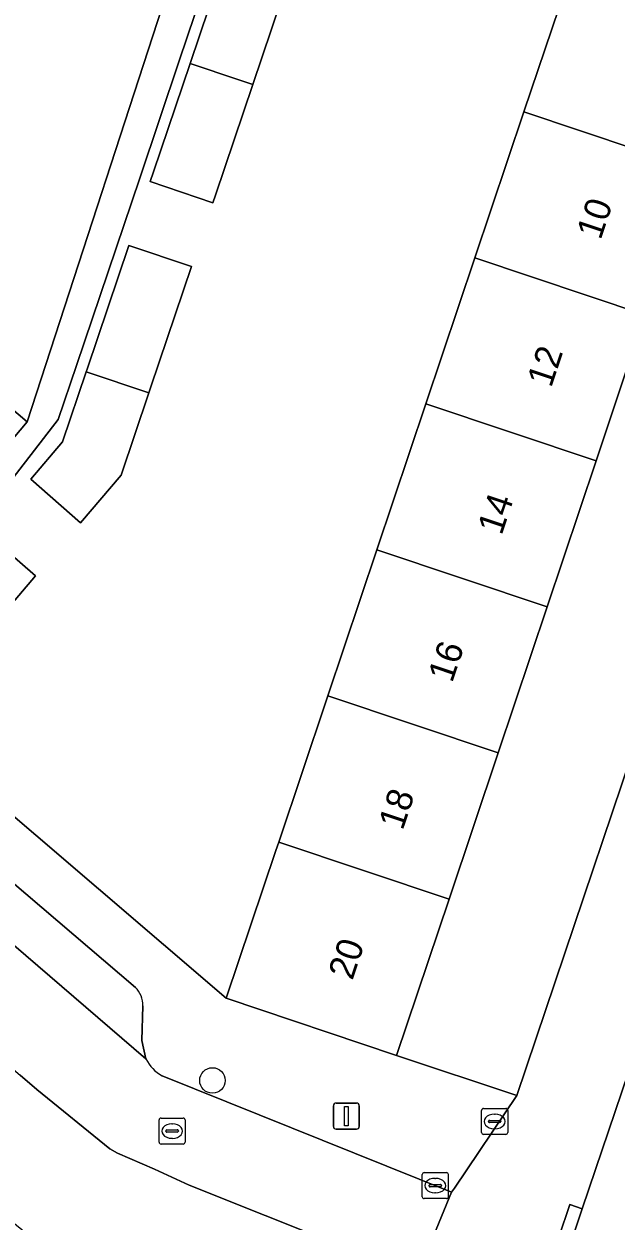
# Model space of a CAD drawing. Extents: x 162523 to 163266, y 381230 to 382050.
# Drawn here: x 163199.19 to 163221.93, y 381576.74 to 381622.75 of the extents above; entities that cross this region are included whole.
import ezdxf

# ---------------------------------------------------------------- set-up
doc = ezdxf.new("R2010")
doc.units = 0
for name, color, linetype in [('IMGEO_Boom', 7, 'Continuous'), ('IMGEO_Brandkraan', 7, 'Continuous'), ('IMGEO_Erf', 7, 'Continuous'), ('IMGEO_Kolk', 7, 'Continuous'), ('IMGEO_Lichtmast', 7, 'Continuous'), ('IMGEO_Pand', 7, 'Continuous'), ('IMGEO_Pand_nummerreeks', 7, 'Continuous'), ('IMGEO_Parkeervlak_open', 7, 'Continuous'), ('IMGEO_Rijbaan_lokaal_open', 7, 'Continuous'), ('IMGEO_Rioolput', 7, 'Continuous'), ('IMGEO_Voetpad_open', 7, 'Continuous')]:
    doc.layers.add(name, color=color, linetype=linetype)

msp = doc.modelspace()

# ---------------------------------------------------------------- linework, layer by layer
at = {"layer": 'IMGEO_Boom'}
msp.add_circle((163206.43, 381582.145), 0.489, dxfattribs=at)
at = {"layer": 'IMGEO_Brandkraan'}
for p, q in [((163216.769, 381580.143), (163216.769, 381580.995)), ((163216.844, 381581.069), (163217.696, 381581.069)), ((163217.257, 381580.849), (163217.282, 381580.849)), ((163217.77, 381580.995), (163217.77, 381580.143)), ((163217.028, 381580.563), (163217.028, 381580.575)), ((163217.466, 381580.526), (163217.068, 381580.526)), ((163217.071, 381580.612), (163217.469, 381580.612)), ((163217.28, 381580.289), (163217.255, 381580.289)), ((163217.512, 381580.575), (163217.512, 381580.563)), ((163217.696, 381580.069), (163216.844, 381580.069))]:
    msp.add_line(p, q, dxfattribs=at)
for points in [[(163216.769, 381580.143), (163216.769, 381580.995)], [(163216.844, 381581.069), (163217.696, 381581.069)], [(163217.77, 381580.995), (163217.77, 381580.143)], [(163217.696, 381580.069), (163216.844, 381580.069)]]:
    msp.add_lwpolyline(points, dxfattribs=at)
for centre, radius, start, end in [((163216.846, 381580.993), 0.0765, 91.552, 178.448), ((163216.846, 381580.993), 0.0765, 91.552, 178.448), ((163217.694, 381580.993), 0.0765, 1.552, 88.448), ((163217.694, 381580.993), 0.0765, 1.552, 88.448), ((163217.068, 381580.572), 0.0403, 85.8775, 175.7526), ((163217.065, 381580.562), 0.0366, 178.938, 274.7102), ((163217.469, 381580.569), 0.043, 264.8664, 352.4533), ((163217.473, 381580.574), 0.0386, 1.7309, 96.639), ((163216.846, 381580.145), 0.0765, 181.552, 268.448), ((163216.846, 381580.145), 0.0765, 181.552, 268.448), ((163217.694, 381580.145), 0.0765, 271.552, 358.448), ((163217.694, 381580.145), 0.0765, 271.552, 358.448)]:
    msp.add_arc(centre, radius, start, end, dxfattribs=at)
for centre, major_axis, ratio, start_param, end_param in [((163217.256, 381580.569), (-0.387, 0.002), 0.722429, 4.712389, 7.853982), ((163217.281, 381580.569), (-0.39, 0.002), 0.717154, 1.570796, 4.712389)]:
    msp.add_ellipse(centre, major_axis=major_axis, ratio=ratio, start_param=start_param, end_param=end_param, dxfattribs=at)
at = {"layer": 'IMGEO_Erf'}
for points in [[(163223.042, 381611.57), (163221.161, 381605.956), (163219.279, 381600.343), (163217.398, 381594.73), (163215.517, 381589.117), (163213.504, 381583.11), (163218.125, 381581.561), (163236.83, 381637.078)], [(163207.189, 381627.369), (163205.166, 381621.366), (163203.636, 381616.826), (163201.208, 381609.622), (163200.509, 381607.549), (163198.114, 381604.462)], [(163181.055, 381622.983), (163185.603, 381619.116), (163187.551, 381621.41), (163191.674, 381617.903), (163190.151, 381615.248), (163194.699, 381611.381), (163199.319, 381607.452), (163205.221, 381625.613)], [(163194.728, 381595.768), (163206.962, 381585.303), (163208.868, 381590.983), (163208.977, 381591.308), (163210.801, 381596.741), (163210.861, 381596.921), (163212.744, 381602.533), (163214.627, 381608.145), (163216.511, 381613.759), (163218.394, 381619.371), (163220.278, 381624.983)], [(163197.715, 381603.21), (163199.629, 381601.534), (163197.559, 381599.099)]]:
    msp.add_lwpolyline(points, dxfattribs=at)
for points in [[(163207.981, 381620.422), (163206.547, 381616.169), (163206.45, 381615.881), (163204.044, 381616.689), (163204.172, 381617.067), (163205.574, 381621.229), (163207.027, 381625.539), (163209.433, 381624.732)], [(163203.986, 381608.569), (163202.918, 381605.403), (163201.367, 381603.578), (163199.453, 381605.254), (163200.674, 381606.69), (163201.58, 381609.378), (163201.616, 381609.485), (163203.215, 381614.23), (163205.622, 381613.423), (163204.065, 381608.803)]]:
    msp.add_lwpolyline(points, close=True, dxfattribs=at)
at = {"layer": 'IMGEO_Kolk'}
for p, q in [((163214.488, 381577.677), (163214.488, 381578.529)), ((163214.563, 381578.603), (163215.415, 381578.603)), ((163215.489, 381578.529), (163215.489, 381577.677)), ((163214.747, 381578.097), (163214.747, 381578.109)), ((163215.185, 381578.06), (163214.787, 381578.06)), ((163214.79, 381578.146), (163215.188, 381578.146)), ((163214.976, 381578.383), (163215.001, 381578.383)), ((163215.231, 381578.109), (163215.231, 381578.097)), ((163215.415, 381577.603), (163214.563, 381577.603)), ((163214.999, 381577.823), (163214.974, 381577.823))]:
    msp.add_line(p, q, dxfattribs=at)
for points in [[(163214.488, 381577.677), (163214.488, 381578.529)], [(163214.563, 381578.603), (163215.415, 381578.603)], [(163215.489, 381578.529), (163215.489, 381577.677)], [(163215.415, 381577.603), (163214.563, 381577.603)]]:
    msp.add_lwpolyline(points, dxfattribs=at)
for centre, radius, start, end in [((163214.565, 381578.527), 0.0765, 91.552, 178.448), ((163214.565, 381578.527), 0.0765, 91.552, 178.448), ((163215.413, 381578.527), 0.0765, 1.552, 88.448), ((163215.413, 381578.527), 0.0765, 1.552, 88.448), ((163214.787, 381578.106), 0.0403, 85.8775, 175.7526), ((163214.784, 381578.096), 0.0366, 178.938, 274.7102), ((163215.188, 381578.103), 0.043, 264.8664, 352.4533), ((163215.192, 381578.108), 0.0386, 1.7309, 96.639), ((163214.565, 381577.679), 0.0765, 181.552, 268.448), ((163214.565, 381577.679), 0.0765, 181.552, 268.448), ((163215.413, 381577.679), 0.0765, 271.552, 358.448), ((163215.413, 381577.679), 0.0765, 271.552, 358.448)]:
    msp.add_arc(centre, radius, start, end, dxfattribs=at)
for centre, major_axis, ratio, start_param, end_param in [((163214.975, 381578.103), (-0.387, 0.002), 0.722429, 4.712389, 7.853982), ((163215, 381578.103), (-0.39, 0.002), 0.717154, 1.570796, 4.712389)]:
    msp.add_ellipse(centre, major_axis=major_axis, ratio=ratio, start_param=start_param, end_param=end_param, dxfattribs=at)
at = {"layer": 'IMGEO_Lichtmast'}
for p, q in [((163211.077, 381580.374), (163211.077, 381581.174)), ((163211.077, 381581.174), (163211.077, 381580.374)), ((163211.177, 381581.274), (163211.967, 381581.274)), ((163211.967, 381581.274), (163211.177, 381581.274)), ((163212.067, 381581.174), (163212.067, 381580.374)), ((163212.067, 381580.374), (163212.067, 381581.174)), ((163211.967, 381580.274), (163211.177, 381580.274)), ((163211.177, 381580.274), (163211.967, 381580.274))]:
    msp.add_line(p, q, dxfattribs=at)
msp.add_lwpolyline([(163211.497, 381581.149), (163211.647, 381581.149), (163211.647, 381580.399), (163211.497, 381580.399), (163211.497, 381581.149)], dxfattribs=at)
for centre, start, end in [((163211.177, 381581.174), 90, 180), ((163211.177, 381581.174), 90, 180), ((163211.967, 381581.174), 0, 90), ((163211.967, 381581.174), 360, 90), ((163211.177, 381580.374), 180, 270), ((163211.177, 381580.374), 180, 270), ((163211.967, 381580.374), 270, 0), ((163211.967, 381580.374), 270, 0)]:
    msp.add_arc(centre, 0.1, start, end, dxfattribs=at)
at = {"layer": 'IMGEO_Pand'}
for points in [[(163205.574, 381621.229), (163207.448, 381620.601), (163207.595, 381620.552), (163207.981, 381620.422), (163209.433, 381624.732), (163207.027, 381625.539)], [(163220.278, 381624.983), (163218.394, 381619.371), (163224.923, 381617.183), (163226.804, 381622.796)], [(163207.981, 381620.422), (163207.595, 381620.552), (163207.448, 381620.601), (163205.574, 381621.229), (163204.172, 381617.067), (163204.044, 381616.689), (163206.45, 381615.881), (163206.547, 381616.169)], [(163224.923, 381617.183), (163218.394, 381619.371), (163216.511, 381613.759), (163223.042, 381611.57)], [(163201.58, 381609.378), (163203.986, 381608.569), (163204.065, 381608.803), (163205.622, 381613.423), (163203.215, 381614.23), (163201.616, 381609.485)], [(163214.627, 381608.145), (163221.161, 381605.956), (163223.042, 381611.57), (163216.511, 381613.759)], [(163190.231, 381606.12), (163194.85, 381602.194), (163198.089, 381606.004), (163199.319, 381607.452), (163194.699, 381611.381)], [(163203.986, 381608.569), (163201.58, 381609.378), (163200.674, 381606.69), (163199.453, 381605.254), (163201.367, 381603.578), (163202.918, 381605.403)], [(163214.627, 381608.145), (163212.744, 381602.533), (163219.279, 381600.343), (163221.161, 381605.956)], [(163195.547, 381600.66), (163197.298, 381599.301), (163197.559, 381599.099), (163199.629, 381601.534), (163197.715, 381603.21)], [(163217.398, 381594.73), (163219.279, 381600.343), (163212.744, 381602.533), (163210.861, 381596.921)], [(163217.398, 381594.73), (163210.861, 381596.921), (163210.801, 381596.741), (163208.977, 381591.308), (163215.517, 381589.117)], [(163215.517, 381589.117), (163208.977, 381591.308), (163208.868, 381590.983), (163206.962, 381585.303), (163213.504, 381583.11)]]:
    msp.add_lwpolyline(points, close=True, dxfattribs=at)
at = {"layer": 'IMGEO_Parkeervlak_open'}
for points in [[(163190.12, 381594.81), (163203.877, 381582.971), (163203.724, 381583.681), (163203.755, 381585.013)], [(163203.47, 381585.723), (163193.287, 381594.411)]]:
    msp.add_lwpolyline(points, dxfattribs=at)
msp.add_arc((163202.79, 381585.038), 0.966, 358.53, 45.2118, dxfattribs=at)
at = {"layer": 'IMGEO_Rijbaan_lokaal_open'}
for points in [[(163239.465, 381633.208), (163239.289, 381632.743), (163235.731, 381622.012), (163230.538, 381606.464), (163220.627, 381577.214), (163218.97, 381572.196), (163199.194, 381512.302)], [(163203.877, 381582.971), (163190.12, 381594.81), (163176.272, 381606.494), (163158.315, 381621.734), (163155.947, 381618.976), (163199.049, 381582.352), (163199.687, 381581.799), (163202.492, 381579.513), (163202.783, 381579.345), (163204.21, 381578.732), (163205.538, 381578.122), (163214.293, 381574.618), (163214.938, 381576.194), (163215.616, 381577.85), (163204.493, 381582.322)]]:
    msp.add_lwpolyline(points, dxfattribs=at)
msp.add_arc((163205.235, 381583.643), 1.515, 206.3334, 240.678, dxfattribs=at)
at = {"layer": 'IMGEO_Rioolput'}
for p, q in [((163204.38, 381579.774), (163204.38, 381580.626)), ((163204.455, 381580.7), (163205.307, 381580.7)), ((163204.682, 381580.243), (163205.08, 381580.243)), ((163204.868, 381580.48), (163204.893, 381580.48)), ((163205.381, 381580.626), (163205.381, 381579.774)), ((163204.639, 381580.194), (163204.639, 381580.206)), ((163205.077, 381580.157), (163204.679, 381580.157)), ((163204.891, 381579.92), (163204.866, 381579.92)), ((163205.123, 381580.206), (163205.123, 381580.194)), ((163205.307, 381579.7), (163204.455, 381579.7))]:
    msp.add_line(p, q, dxfattribs=at)
for points in [[(163204.38, 381579.774), (163204.38, 381580.626)], [(163204.455, 381580.7), (163205.307, 381580.7)], [(163205.381, 381580.626), (163205.381, 381579.774)], [(163205.307, 381579.7), (163204.455, 381579.7)]]:
    msp.add_lwpolyline(points, dxfattribs=at)
for centre, radius, start, end in [((163204.457, 381580.624), 0.0765, 91.552, 178.448), ((163204.457, 381580.624), 0.0765, 91.552, 178.448), ((163204.679, 381580.203), 0.0403, 85.8775, 175.7526), ((163205.084, 381580.205), 0.0386, 1.7309, 96.639), ((163205.305, 381580.624), 0.0765, 1.552, 88.448), ((163205.305, 381580.624), 0.0765, 1.552, 88.448), ((163204.676, 381580.193), 0.0366, 178.938, 274.7102), ((163205.08, 381580.2), 0.043, 264.8664, 352.4533), ((163204.457, 381579.776), 0.0765, 181.552, 268.448), ((163204.457, 381579.776), 0.0765, 181.552, 268.448), ((163205.305, 381579.776), 0.0765, 271.552, 358.448), ((163205.305, 381579.776), 0.0765, 271.552, 358.448)]:
    msp.add_arc(centre, radius, start, end, dxfattribs=at)
for centre, major_axis, ratio, start_param, end_param in [((163204.867, 381580.2), (-0.387, 0.002), 0.722429, 4.712389, 7.853982), ((163204.892, 381580.2), (-0.39, 0.002), 0.717154, 1.570796, 4.712389)]:
    msp.add_ellipse(centre, major_axis=major_axis, ratio=ratio, start_param=start_param, end_param=end_param, dxfattribs=at)
at = {"layer": 'IMGEO_Voetpad_open'}
for points in [[(163237.882, 381640.331), (163236.83, 381637.078), (163218.125, 381581.561), (163215.721, 381578.005), (163215.616, 381577.85), (163214.938, 381576.194), (163219.313, 381574.869), (163220.154, 381577.373), (163220.627, 381577.214), (163230.538, 381606.464), (163235.731, 381622.012)], [(163205.221, 381625.613), (163199.319, 381607.452), (163198.089, 381606.004), (163194.85, 381602.194), (163191.624, 381598.399), (163192.617, 381597.555), (163195.38, 381600.79), (163195.307, 381600.846), (163198.114, 381604.462), (163200.509, 381607.549), (163201.208, 381609.622), (163203.636, 381616.826), (163205.166, 381621.366), (163207.189, 381627.369)], [(163204.493, 381582.322), (163215.616, 381577.85), (163215.721, 381578.005), (163218.125, 381581.561), (163213.504, 381583.11), (163206.962, 381585.303), (163194.728, 381595.768), (163194.315, 381596.121), (163192.786, 381597.412), (163192.617, 381597.555), (163191.624, 381598.399), (163186.72, 381602.564), (163184.651, 381604.323), (163180.931, 381607.482), (163174.881, 381612.622), (163171.832, 381615.212), (163165.78, 381620.352), (163162.731, 381622.942), (163159.568, 381625.629)], [(163152.178, 381610.736), (163157.042, 381607.274), (163161.905, 381603.811), (163166.769, 381600.348), (163171.632, 381596.886), (163176.495, 381593.423), (163181.358, 381589.961), (163186.222, 381586.498), (163191.235, 381582.929), (163192.481, 381581.868), (163192.589, 381581.776), (163194.157, 381580.453), (163200.502, 381575.275), (163202.798, 381573.068), (163209.416, 381570.861), (163214.034, 381569.315), (163214.293, 381574.618), (163205.538, 381578.122), (163204.21, 381578.732), (163202.783, 381579.345), (163202.492, 381579.513), (163199.687, 381581.799), (163199.049, 381582.352)], [(163193.287, 381594.411), (163203.47, 381585.723)], [(163203.755, 381585.013), (163203.724, 381583.681), (163203.877, 381582.971)]]:
    msp.add_lwpolyline(points, dxfattribs=at)
msp.add_lwpolyline([(163218.472, 381572.364), (163218.97, 381572.196), (163220.627, 381577.214), (163220.154, 381577.373), (163219.313, 381574.869)], close=True, dxfattribs=at)
for centre, radius, start, end in [((163202.79, 381585.038), 0.966, 358.53, 45.2118), ((163205.235, 381583.643), 1.515, 206.3334, 240.678)]:
    msp.add_arc(centre, radius, start, end, dxfattribs=at)

# ---------------------------------------------------------------- texts
at = {"layer": 'IMGEO_Pand_nummerreeks'}
for s, rotation, p in [('10', 71.4721, (163221.338, 381614.419)), ('12', 71.4721, (163219.435, 381608.74)), ('14', 71.4721, (163217.535, 381603.07)), ('16', 71.4721, (163215.634, 381597.397)), ('18', 71.4708, (163213.733, 381591.726)), ('20', 71.4708, (163211.803, 381585.966))]:
    msp.add_text(s, height=1, rotation=rotation, dxfattribs=at).set_placement(p)

doc.saveas('drawing.dxf')
